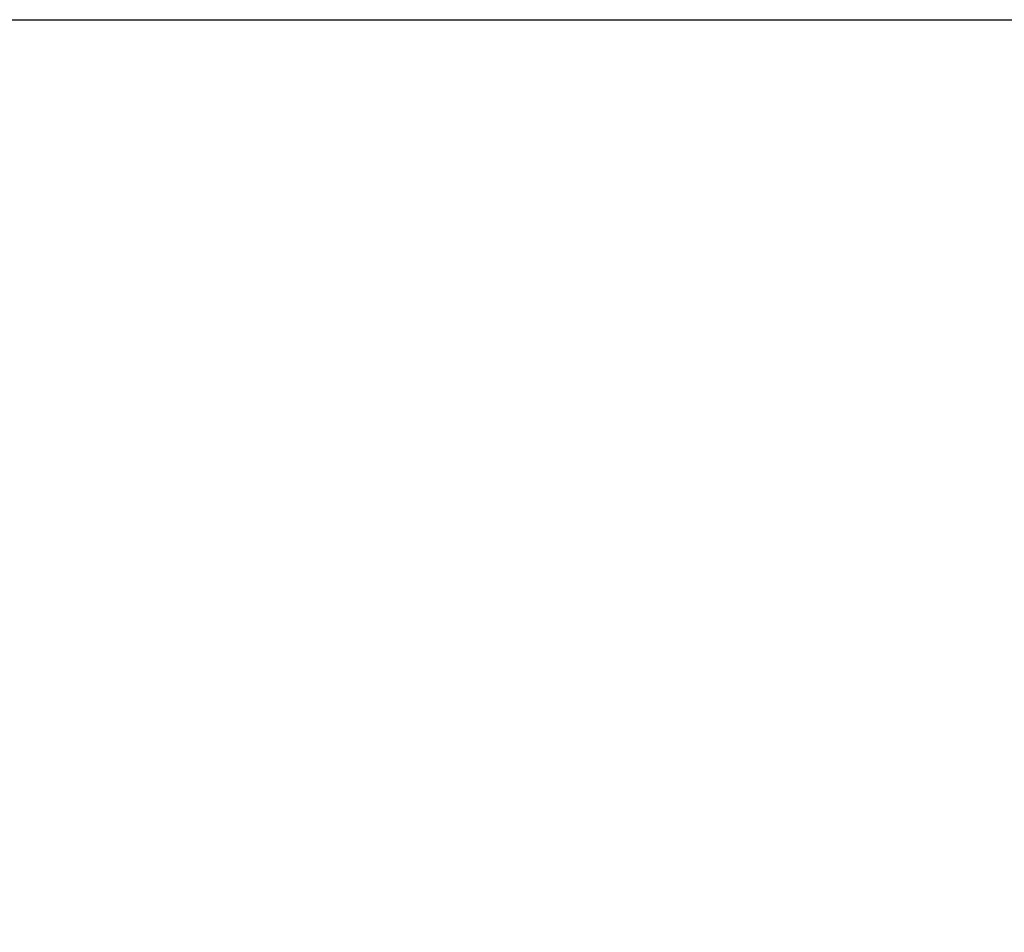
# Model space of a CAD drawing. Header units: millimetres. Extents: x 15 to 2005, y -26 to 622.
# Tile 396 of 656: x 93.880872 to 93.881271, y -12.543532 to -12.543162. Entities that reach past the tile are written whole.
import ezdxf

# ---------------------------------------------------------------- set-up
doc = ezdxf.new("R2010")
doc.units = ezdxf.units.MM

# ---------------------------------------------------------------- blocks, each defined once
blk = doc.blocks.new('SG')
at = {"color": 7, "linetype": 'Continuous'}
blk.add_open_spline([(93.78166965, -12.64316245), (93.78308795, -12.64315239), (93.78451417, -12.64312199), (93.78594794, -12.64307089), (93.78738888, -12.64299877), (93.78883658, -12.6429053), (93.79029064, -12.64279015), (93.79175062, -12.64265303), (93.79321607, -12.64249362), (93.79468656, -12.64231163), (93.7961616, -12.6421068), (93.79764072, -12.64187884), (93.79912342, -12.6416275), (93.8006092, -12.64135254), (93.80209753, -12.64105373), (93.8035879, -12.64073084), (93.80507975, -12.64038368), (93.80657254, -12.64001206), (93.8080657, -12.6396158), (93.80955866, -12.63919475), (93.81105084, -12.63874878), (93.81254166, -12.63827775), (93.8140305, -12.63778156), (93.81551677, -12.63726013), (93.81699985, -12.63671339), (93.81847912, -12.63614128), (93.81995397, -12.63554379), (93.82142375, -12.63492089), (93.82288784, -12.63427261), (93.8243456, -12.63359897), (93.82579639, -12.63290002), (93.82723958, -12.63217583), (93.82867451, -12.6314265), (93.83010056, -12.63065215), (93.83151707, -12.62985291), (93.83292341, -12.62902893), (93.83431896, -12.6281804), (93.83570306, -12.62730751), (93.8370751, -12.62641049), (93.83843445, -12.62548959), (93.83978051, -12.62454506), (93.84111265, -12.62357719), (93.84243029, -12.62258628), (93.84373282, -12.62157267), (93.84501967, -12.6205367), (93.84629027, -12.61947874), (93.84754406, -12.61839916), (93.84878048, -12.61729838), (93.84999901, -12.61617682), (93.85119913, -12.61503492), (93.85238033, -12.61387313), (93.85354212, -12.61269193), (93.85468402, -12.61149182), (93.85580558, -12.61027328), (93.85690636, -12.60903686), (93.85798594, -12.60778307), (93.8590439, -12.60651248), (93.86007987, -12.60522562), (93.86109348, -12.60392309), (93.86208438, -12.60260546), (93.86305225, -12.60127331), (93.86399679, -12.59992726), (93.86491769, -12.5985679), (93.86581471, -12.59719586), (93.86668759, -12.59581176), (93.86753613, -12.59441622), (93.8683601, -12.59300987), (93.86915935, -12.59159336), (93.8699337, -12.59016731), (93.87068303, -12.58873238), (93.87140722, -12.58728919), (93.87210617, -12.5858384), (93.87277981, -12.58438064), (93.87342809, -12.58291655), (93.87405099, -12.58144677), (93.87464848, -12.57997192), (93.87522058, -12.57849265), (93.87576733, -12.57700957), (93.87628876, -12.5755233), (93.87678495, -12.57403446), (93.87725598, -12.57254365), (93.87770195, -12.57105146), (93.878123, -12.5695585), (93.87851926, -12.56806534), (93.87889088, -12.56657255), (93.87923804, -12.5650807), (93.87956093, -12.56359034), (93.87985974, -12.562102), (93.8801347, -12.56061622), (93.88038604, -12.55913352), (93.880614, -12.5576544), (93.88081883, -12.55617936), (93.88100081, -12.55470888), (93.88116022, -12.55324342), (93.88129735, -12.55178344), (93.8814125, -12.55032939), (93.88150597, -12.54888168), (93.88157809, -12.54744074), (93.88162919, -12.54600697), (93.88165959, -12.54458075), (93.88166965, -12.54316245)], degree=1, knots=[0, 0, 0.009029, 0.018111, 0.027245, 0.03643, 0.045665, 0.054951, 0.064287, 0.073671, 0.083104, 0.092585, 0.102112, 0.111686, 0.121306, 0.13097, 0.140678, 0.150429, 0.160223, 0.170058, 0.179933, 0.189848, 0.199801, 0.209792, 0.21982, 0.229883, 0.23998, 0.25011, 0.260273, 0.270467, 0.28069, 0.290942, 0.301222, 0.311527, 0.321858, 0.332212, 0.342589, 0.352987, 0.363404, 0.37384, 0.384293, 0.394762, 0.405245, 0.41574, 0.426248, 0.436765, 0.447291, 0.457824, 0.468363, 0.478906, 0.489452, 0.5, 0.510548, 0.521094, 0.531637, 0.542176, 0.552709, 0.563235, 0.573752, 0.58426, 0.594755, 0.605238, 0.615707, 0.62616, 0.636596, 0.647013, 0.657411, 0.667788, 0.678142, 0.688473, 0.698778, 0.709058, 0.71931, 0.729533, 0.739727, 0.74989, 0.76002, 0.770117, 0.78018, 0.790208, 0.800199, 0.810152, 0.820067, 0.829942, 0.839777, 0.849571, 0.859322, 0.86903, 0.878694, 0.888314, 0.897888, 0.907415, 0.916896, 0.926329, 0.935713, 0.945049, 0.954335, 0.96357, 0.972755, 0.981889, 0.990971, 1, 1], dxfattribs=at)

msp = doc.modelspace()

# ---------------------------------------------------------------- linework, layer by layer
at = {"color": 7, "linetype": 'Continuous'}
msp.add_line((93.23166965, -12.54316245), (93.88166965, -12.54316245), dxfattribs=at)
msp.add_arc((93.78166965, -12.54316245), 0.1, 270, 0, dxfattribs=at)

# ---------------------------------------------------------------- block references
msp.add_blockref('SG', (0, 0))

doc.saveas('drawing.dxf')
